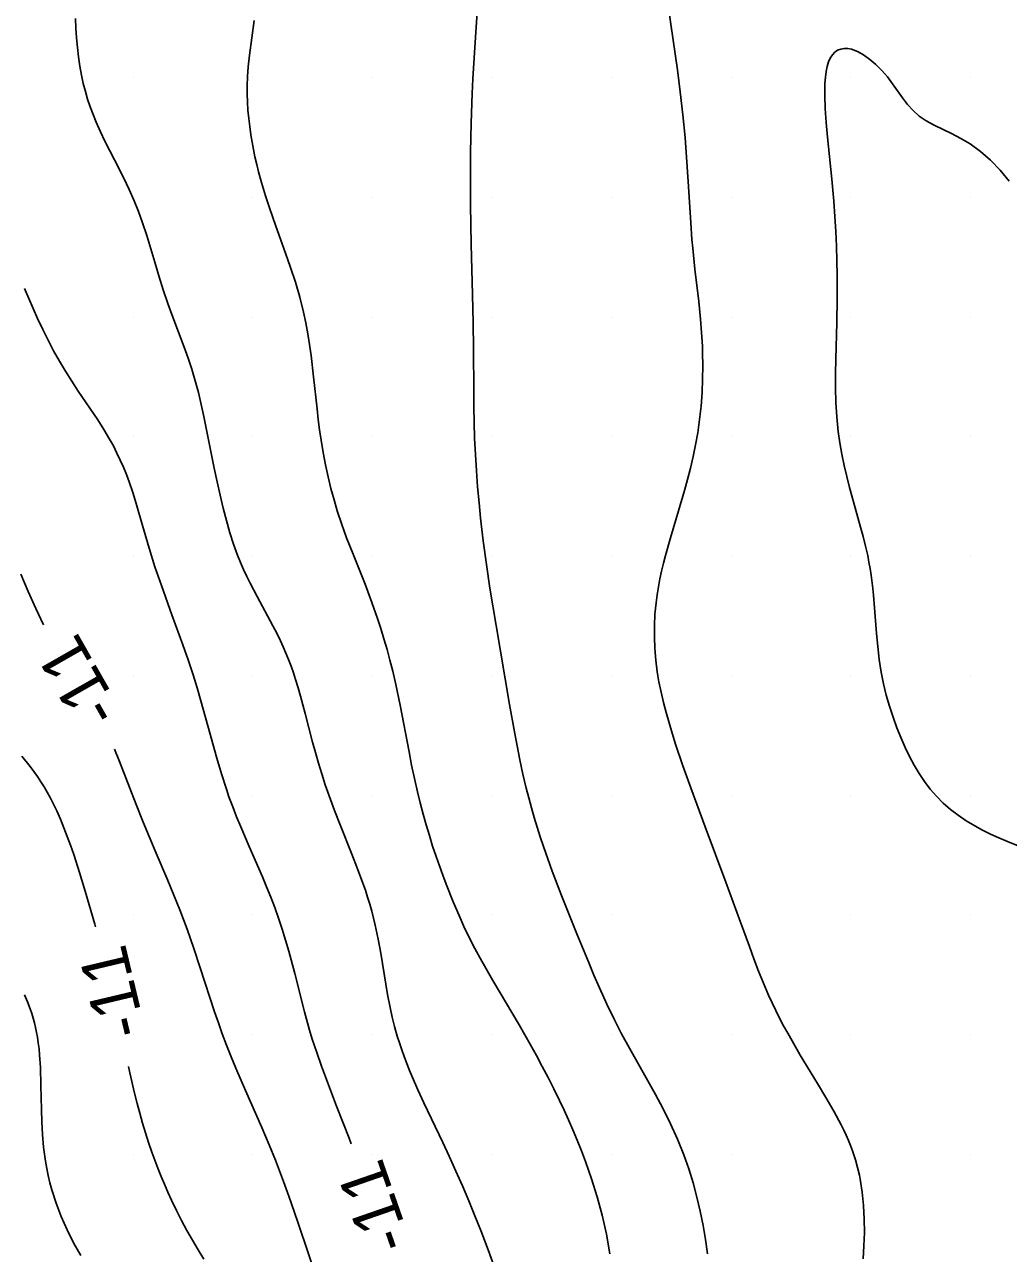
# Model space of a CAD drawing. Extents: x 2602990 to 2605851, y 618069 to 619180.
# Drawn here: x 2604310.5 to 2604351.6, y 618390.8 to 618442.2 of the extents above; entities that cross this region are included whole.
import ezdxf

# ---------------------------------------------------------------- set-up
doc = ezdxf.new("R2010")
doc.units = 0
for name, color, linetype in [('Default', 7, 'Continuous'), ('DTM Contours Major', 7, 'Continuous'), ('DTM Contours Minor', 7, 'Continuous'), ('DTM Contours Minor Text', 7, 'Continuous'), ('Exist DTM Scan Elevation Point', 7, 'Continuous')]:
    doc.layers.add(name, color=color, linetype=linetype)

# ---------------------------------------------------------------- blocks, each defined once
blk = doc.blocks.new('POINT_DISPLAY')
at = {"layer": 'Default'}
blk.add_line((0, 0), (0, 0), dxfattribs=at)

msp = doc.modelspace()

# ---------------------------------------------------------------- linework, layer by layer
at = {"layer": 'DTM Contours Major'}
msp.add_lwpolyline([(2604329.409, 618443.175), (2604329.272, 618441.269), (2604329.194, 618439.966), (2604329.165, 618439.344), (2604329.122, 618438.105), (2604329.098, 618436.892), (2604329.09, 618435.755), (2604329.095, 618434.689), (2604329.123, 618433.03), (2604329.181, 618430.947), (2604329.211, 618429.763), (2604329.224, 618428.688), (2604329.229, 618426.878), (2604329.236, 618426.241), (2604329.248, 618425.593), (2604329.269, 618424.938), (2604329.301, 618424.255), (2604329.344, 618423.574), (2604329.395, 618422.9), (2604329.453, 618422.238), (2604329.518, 618421.595), (2604329.629, 618420.641), (2604329.76, 618419.656), (2604329.908, 618418.67), (2604330.163, 618417.099), (2604330.729, 618413.8), (2604330.932, 618412.655), (2604331.042, 618412.07), (2604331.16, 618411.48), (2604331.288, 618410.889), (2604331.426, 618410.301), (2604331.531, 618409.89), (2604331.642, 618409.481), (2604331.758, 618409.074), (2604331.882, 618408.668), (2604332.011, 618408.262), (2604332.146, 618407.857), (2604332.325, 618407.347), (2604332.512, 618406.836), (2604332.904, 618405.815), (2604333.548, 618404.205), (2604334.024, 618403.044), (2604334.259, 618402.485), (2604334.493, 618401.947), (2604334.802, 618401.265), (2604335.113, 618400.619), (2604335.413, 618400.033), (2604335.741, 618399.43), (2604336.511, 618398.069), (2604336.829, 618397.494), (2604337.149, 618396.894), (2604337.46, 618396.271), (2604337.753, 618395.63), (2604338.02, 618394.974), (2604338.226, 618394.389), (2604338.407, 618393.798), (2604338.564, 618393.204), (2604338.7, 618392.61), (2604338.817, 618392.018), (2604338.915, 618391.432), (2604339.002, 618390.829)], dxfattribs=at)
at = {"layer": 'DTM Contours Minor'}
for points in [[(2604312.582, 618442.485), (2604312.6, 618442.08), (2604312.626, 618441.677), (2604312.661, 618441.278), (2604312.706, 618440.883), (2604312.764, 618440.493), (2604312.834, 618440.108), (2604312.909, 618439.771), (2604312.994, 618439.438), (2604313.091, 618439.109), (2604313.198, 618438.785), (2604313.316, 618438.464), (2604313.445, 618438.148), (2604313.623, 618437.748), (2604313.814, 618437.352), (2604314.214, 618436.573), (2604314.61, 618435.801), (2604314.832, 618435.338), (2604315.039, 618434.866), (2604315.218, 618434.413), (2604315.387, 618433.94), (2604315.56, 618433.411), (2604315.897, 618432.296), (2604316.07, 618431.722), (2604316.251, 618431.144), (2604316.443, 618430.57), (2604316.61, 618430.11), (2604317.129, 618428.742), (2604317.295, 618428.283), (2604317.448, 618427.818), (2604317.591, 618427.333), (2604317.72, 618426.842), (2604317.837, 618426.344), (2604317.947, 618425.842), (2604318.384, 618423.675), (2604318.504, 618423.107), (2604318.627, 618422.55), (2604318.756, 618422.009), (2604318.891, 618421.487), (2604319.036, 618420.983), (2604319.192, 618420.5), (2604319.36, 618420.038), (2604319.482, 618419.736), (2604319.61, 618419.44), (2604319.743, 618419.151), (2604319.882, 618418.867), (2604320.171, 618418.309), (2604320.836, 618417.085), (2604320.996, 618416.776), (2604321.149, 618416.464), (2604321.268, 618416.205), (2604321.382, 618415.943), (2604321.49, 618415.676), (2604321.593, 618415.405), (2604321.691, 618415.129), (2604321.784, 618414.848), (2604321.889, 618414.502), (2604321.99, 618414.149), (2604322.185, 618413.418), (2604322.495, 618412.227), (2604322.614, 618411.79), (2604322.742, 618411.345), (2604322.878, 618410.895), (2604323.025, 618410.438), (2604323.183, 618409.977), (2604323.408, 618409.371), (2604323.648, 618408.761), (2604324.141, 618407.537), (2604324.378, 618406.927), (2604324.6, 618406.323), (2604324.7, 618406.029), (2604324.795, 618405.737), (2604324.883, 618405.446), (2604324.966, 618405.155), (2604325.043, 618404.863), (2604325.114, 618404.572), (2604325.239, 618403.985), (2604325.347, 618403.398), (2604325.632, 618401.679), (2604325.736, 618401.134), (2604325.826, 618400.727), (2604325.925, 618400.329), (2604326.036, 618399.937), (2604326.125, 618399.651), (2604326.221, 618399.364), (2604326.324, 618399.077), (2604326.433, 618398.788), (2604326.549, 618398.496), (2604326.673, 618398.199), (2604326.9, 618397.681), (2604327.145, 618397.149), (2604327.935, 618395.481), (2604328.204, 618394.907), (2604328.485, 618394.289), (2604328.76, 618393.666), (2604329.026, 618393.043), (2604329.282, 618392.423), (2604329.527, 618391.809), (2604329.84, 618390.992), (2604330.143, 618390.15)], [(2604337.372, 618442.922), (2604337.745, 618440.332), (2604337.865, 618439.417), (2604337.974, 618438.454), (2604338.066, 618437.505), (2604338.133, 618436.692), (2604338.202, 618435.668), (2604338.305, 618433.943), (2604338.356, 618433.238), (2604338.387, 618432.884), (2604338.481, 618431.998), (2604338.638, 618430.646), (2604338.712, 618429.912), (2604338.757, 618429.354), (2604338.789, 618428.787), (2604338.799, 618428.499), (2604338.807, 618427.954), (2604338.799, 618427.399), (2604338.775, 618426.839), (2604338.733, 618426.276), (2604338.673, 618425.713), (2604338.594, 618425.152), (2604338.507, 618424.659), (2604338.406, 618424.17), (2604338.294, 618423.688), (2604338.173, 618423.211), (2604338.044, 618422.742), (2604337.797, 618421.897), (2604337.458, 618420.771), (2604337.25, 618420.034), (2604337.165, 618419.706), (2604337.086, 618419.377), (2604337.014, 618419.048), (2604336.951, 618418.717), (2604336.896, 618418.384), (2604336.852, 618418.048), (2604336.808, 618417.579), (2604336.784, 618417.103), (2604336.782, 618416.623), (2604336.801, 618416.139), (2604336.841, 618415.653), (2604336.902, 618415.166), (2604336.974, 618414.74), (2604337.061, 618414.314), (2604337.161, 618413.887), (2604337.273, 618413.459), (2604337.395, 618413.03), (2604337.526, 618412.598), (2604337.67, 618412.147), (2604337.978, 618411.235), (2604338.307, 618410.313), (2604338.912, 618408.682), (2604339.775, 618406.376), (2604340.385, 618404.696), (2604340.754, 618403.674), (2604340.943, 618403.164), (2604341.139, 618402.655), (2604341.344, 618402.15), (2604341.561, 618401.648), (2604341.708, 618401.326), (2604341.861, 618401.006), (2604342.02, 618400.687), (2604342.186, 618400.369), (2604342.358, 618400.05), (2604342.537, 618399.731), (2604342.883, 618399.14), (2604343.602, 618397.957), (2604343.954, 618397.371), (2604344.287, 618396.792), (2604344.589, 618396.223), (2604344.697, 618396.004), (2604344.799, 618395.787), (2604344.893, 618395.57), (2604344.982, 618395.354), (2604345.064, 618395.137), (2604345.189, 618394.762), (2604345.279, 618394.443), (2604345.355, 618394.12), (2604345.388, 618393.956), (2604345.476, 618393.407), (2604345.532, 618392.847), (2604345.56, 618392.282), (2604345.563, 618391.718), (2604345.545, 618391.161), (2604345.507, 618390.617)], [(2604320.055, 618442.404), (2604319.858, 618440.953), (2604319.804, 618440.459), (2604319.775, 618440.063), (2604319.761, 618439.666), (2604319.761, 618439.328), (2604319.772, 618438.988), (2604319.793, 618438.647), (2604319.825, 618438.306), (2604319.865, 618437.964), (2604319.913, 618437.623), (2604319.965, 618437.313), (2604320.022, 618437.003), (2604320.086, 618436.693), (2604320.157, 618436.383), (2604320.233, 618436.073), (2604320.355, 618435.625), (2604320.523, 618435.068), (2604320.689, 618434.564), (2604320.958, 618433.803), (2604321.367, 618432.672), (2604321.576, 618432.074), (2604321.776, 618431.46), (2604321.96, 618430.836), (2604322.121, 618430.206), (2604322.218, 618429.753), (2604322.301, 618429.301), (2604322.372, 618428.848), (2604322.434, 618428.396), (2604322.539, 618427.495), (2604322.68, 618426.161), (2604322.73, 618425.721), (2604322.786, 618425.284), (2604322.848, 618424.85), (2604322.935, 618424.331), (2604323.034, 618423.82), (2604323.143, 618423.319), (2604323.262, 618422.831), (2604323.39, 618422.358), (2604323.526, 618421.902), (2604323.718, 618421.321), (2604323.918, 618420.769), (2604324.185, 618420.086), (2604324.689, 618418.83), (2604324.977, 618418.066), (2604325.21, 618417.395), (2604325.346, 618416.976), (2604325.478, 618416.546), (2604325.606, 618416.104), (2604325.728, 618415.653), (2604325.844, 618415.194), (2604325.973, 618414.632), (2604326.154, 618413.764), (2604326.525, 618411.821), (2604326.636, 618411.263), (2604326.752, 618410.705), (2604326.877, 618410.152), (2604326.992, 618409.682), (2604327.114, 618409.219), (2604327.242, 618408.763), (2604327.376, 618408.315), (2604327.514, 618407.877), (2604327.656, 618407.449), (2604327.795, 618407.05), (2604327.937, 618406.661), (2604328.082, 618406.281), (2604328.375, 618405.551), (2604328.621, 618404.97), (2604328.822, 618404.521), (2604329.029, 618404.082), (2604329.275, 618403.599), (2604329.566, 618403.067), (2604330.036, 618402.255), (2604331.128, 618400.401), (2604331.603, 618399.57), (2604331.851, 618399.124), (2604332.098, 618398.668), (2604332.343, 618398.202), (2604332.585, 618397.726), (2604332.823, 618397.239), (2604333.012, 618396.838), (2604333.197, 618396.428), (2604333.379, 618396.01), (2604333.557, 618395.582), (2604333.731, 618395.142), (2604333.901, 618394.692), (2604334.156, 618393.968), (2604334.394, 618393.218), (2604334.605, 618392.442), (2604334.782, 618391.646), (2604334.917, 618390.83)], [(2604351.622, 618435.68), (2604351.239, 618436.139), (2604350.832, 618436.556), (2604350.411, 618436.924), (2604349.981, 618437.237), (2604349.59, 618437.472), (2604349.204, 618437.67), (2604348.477, 618438.019), (2604348.148, 618438.2), (2604347.85, 618438.406), (2604347.598, 618438.635), (2604347.371, 618438.891), (2604347.159, 618439.168), (2604346.744, 618439.75), (2604346.523, 618440.038), (2604346.291, 618440.306), (2604346.045, 618440.554), (2604345.79, 618440.775), (2604345.532, 618440.961), (2604345.276, 618441.104), (2604345.029, 618441.197), (2604344.87, 618441.227), (2604344.718, 618441.23), (2604344.576, 618441.206), (2604344.445, 618441.155), (2604344.327, 618441.075), (2604344.224, 618440.966), (2604344.136, 618440.83), (2604344.064, 618440.666), (2604344.006, 618440.477), (2604343.962, 618440.263), (2604343.931, 618440.025), (2604343.912, 618439.766), (2604343.905, 618439.269), (2604343.926, 618438.721), (2604343.969, 618438.132), (2604344.027, 618437.515), (2604344.205, 618435.769), (2604344.286, 618434.841), (2604344.33, 618434.207), (2604344.365, 618433.579), (2604344.391, 618432.958), (2604344.409, 618432.347), (2604344.42, 618431.748), (2604344.421, 618430.759), (2604344.405, 618429.777), (2604344.364, 618428.242), (2604344.355, 618427.644), (2604344.355, 618427.038), (2604344.37, 618426.429), (2604344.404, 618425.821), (2604344.463, 618425.218), (2604344.531, 618424.736), (2604344.616, 618424.261), (2604344.713, 618423.792), (2604344.822, 618423.331), (2604344.939, 618422.876), (2604345.178, 618422.021), (2604345.406, 618421.219), (2604345.513, 618420.822), (2604345.612, 618420.425), (2604345.7, 618420.028), (2604345.753, 618419.757), (2604345.8, 618419.484), (2604345.842, 618419.209), (2604345.913, 618418.652), (2604345.942, 618418.368), (2604345.987, 618417.844), (2604346.07, 618416.771), (2604346.121, 618416.228), (2604346.184, 618415.685), (2604346.268, 618415.145), (2604346.364, 618414.666), (2604346.48, 618414.194), (2604346.613, 618413.73), (2604346.762, 618413.274), (2604346.925, 618412.827), (2604347.101, 618412.39), (2604347.27, 618412.004), (2604347.451, 618411.628), (2604347.644, 618411.265), (2604347.851, 618410.916), (2604348.075, 618410.582), (2604348.316, 618410.265), (2604348.58, 618409.964), (2604348.863, 618409.68), (2604349.164, 618409.415), (2604349.484, 618409.167), (2604349.822, 618408.936), (2604350.176, 618408.722), (2604350.503, 618408.546), (2604350.84, 618408.379), (2604351.188, 618408.221), (2604351.544, 618408.068), (2604352.746, 618407.577)], [(2604310.453, 618431.196), (2604310.627, 618430.772), (2604310.807, 618430.352), (2604310.996, 618429.934), (2604311.211, 618429.482), (2604311.435, 618429.034), (2604311.669, 618428.592), (2604311.912, 618428.158), (2604312.163, 618427.732), (2604312.423, 618427.315), (2604312.695, 618426.901), (2604313.51, 618425.696), (2604313.766, 618425.298), (2604314.006, 618424.899), (2604314.166, 618424.609), (2604314.317, 618424.315), (2604314.457, 618424.019), (2604314.588, 618423.718), (2604314.712, 618423.413), (2604314.827, 618423.103), (2604314.978, 618422.661), (2604315.119, 618422.209), (2604315.386, 618421.282), (2604315.661, 618420.332), (2604315.903, 618419.561), (2604316.172, 618418.77), (2604316.613, 618417.554), (2604317.072, 618416.3), (2604317.294, 618415.666), (2604317.504, 618415.033), (2604317.67, 618414.494), (2604317.826, 618413.959), (2604318.116, 618412.909), (2604318.487, 618411.559), (2604318.681, 618410.901), (2604318.889, 618410.259), (2604318.999, 618409.943), (2604319.155, 618409.522), (2604319.319, 618409.105), (2604319.49, 618408.689), (2604319.847, 618407.858), (2604320.395, 618406.597), (2604320.574, 618406.17), (2604320.747, 618405.74), (2604320.913, 618405.305), (2604321.071, 618404.867), (2604321.222, 618404.409), (2604321.364, 618403.947), (2604321.497, 618403.482), (2604321.748, 618402.544), (2604322.159, 618400.943), (2604322.369, 618400.188), (2604322.483, 618399.809), (2604322.667, 618399.241), (2604322.865, 618398.675), (2604323.073, 618398.112), (2604323.499, 618397.008), (2604324.029, 618395.659), (2604324.113, 618395.435)], [(2604310.299, 618419.252), (2604310.605, 618418.522), (2604310.92, 618417.815), (2604311.245, 618417.136), (2604311.248, 618417.131)], [(2604310.346, 618411.637), (2604310.687, 618411.21), (2604310.846, 618410.997), (2604310.994, 618410.786), (2604311.135, 618410.572), (2604311.269, 618410.356), (2604311.397, 618410.136), (2604311.519, 618409.912), (2604311.636, 618409.683), (2604311.798, 618409.348), (2604311.952, 618409.002), (2604312.099, 618408.647), (2604312.24, 618408.283), (2604312.376, 618407.911), (2604312.508, 618407.533), (2604312.754, 618406.776), (2604312.988, 618405.999), (2604313.385, 618404.608), (2604313.415, 618404.497)], [(2604314.216, 618411.929), (2604314.422, 618411.418), (2604315.115, 618409.617), (2604315.41, 618408.884), (2604315.916, 618407.677), (2604316.438, 618406.446), (2604316.693, 618405.83), (2604316.938, 618405.217), (2604317.245, 618404.399), (2604317.531, 618403.59), (2604317.8, 618402.787), (2604318.4, 618400.941), (2604318.555, 618400.486), (2604318.717, 618400.034), (2604318.9, 618399.55), (2604319.091, 618399.07), (2604319.288, 618398.596), (2604319.69, 618397.664), (2604320.371, 618396.116), (2604320.678, 618395.393), (2604320.941, 618394.74), (2604321.276, 618393.856), (2604321.495, 618393.245), (2604321.86, 618392.192), (2604322.81, 618389.379)], [(2604310.454, 618401.658), (2604310.582, 618401.364), (2604310.694, 618401.069), (2604310.759, 618400.876), (2604310.817, 618400.681), (2604310.869, 618400.486), (2604310.916, 618400.289), (2604310.957, 618400.09), (2604310.992, 618399.889), (2604311.028, 618399.645), (2604311.058, 618399.396), (2604311.081, 618399.143), (2604311.114, 618398.62), (2604311.137, 618397.869), (2604311.156, 618396.864), (2604311.173, 618396.345), (2604311.203, 618395.821), (2604311.25, 618395.293), (2604311.286, 618394.995), (2604311.33, 618394.697), (2604311.382, 618394.399), (2604311.443, 618394.101), (2604311.514, 618393.803), (2604311.594, 618393.504), (2604311.772, 618392.944), (2604311.985, 618392.386), (2604312.229, 618391.834), (2604312.501, 618391.292), (2604312.799, 618390.764)], [(2604314.801, 618398.661), (2604314.859, 618398.394), (2604315.056, 618397.544), (2604315.161, 618397.121), (2604315.271, 618396.704), (2604315.386, 618396.291), (2604315.507, 618395.884), (2604315.635, 618395.482), (2604315.77, 618395.085), (2604315.895, 618394.743), (2604316.025, 618394.404), (2604316.161, 618394.068), (2604316.302, 618393.736), (2604316.448, 618393.405), (2604316.599, 618393.077), (2604316.805, 618392.646), (2604317.018, 618392.221), (2604317.239, 618391.802), (2604317.468, 618391.393), (2604317.704, 618390.995), (2604317.948, 618390.611)]]:
    msp.add_lwpolyline(points, dxfattribs=at)

# ---------------------------------------------------------------- block references
at = {"layer": 'Exist DTM Scan Elevation Point', "xscale": 1.3123333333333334, "yscale": 1.3123333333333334}
for p in [(2604315, 618440), (2604320, 618440), (2604325, 618440), (2604330, 618440), (2604335, 618440), (2604340, 618440), (2604345, 618440), (2604350, 618440), (2604315, 618435), (2604320, 618435), (2604325, 618435), (2604330, 618435), (2604335, 618435), (2604340, 618435), (2604345, 618435), (2604350, 618435), (2604315, 618430), (2604320, 618430), (2604325, 618430), (2604330, 618430), (2604335, 618430), (2604340, 618430), (2604345, 618430), (2604350, 618430), (2604315, 618425), (2604320, 618425), (2604325, 618425), (2604330, 618425), (2604335, 618425), (2604340, 618425), (2604345, 618425), (2604350, 618425), (2604315, 618420), (2604320, 618420), (2604325, 618420), (2604330, 618420), (2604335, 618420), (2604340, 618420), (2604345, 618420), (2604350, 618420), (2604315, 618415), (2604320, 618415), (2604325, 618415), (2604330, 618415), (2604335, 618415), (2604340, 618415), (2604345, 618415), (2604350, 618415), (2604315, 618410), (2604320, 618410), (2604325, 618410), (2604330, 618410), (2604335, 618410), (2604340, 618410), (2604345, 618410), (2604350, 618410), (2604315, 618405), (2604320, 618405), (2604325, 618405), (2604330, 618405), (2604335, 618405), (2604340, 618405), (2604345, 618405), (2604350, 618405), (2604315, 618400), (2604320, 618400), (2604325, 618400), (2604330, 618400), (2604335, 618400), (2604340, 618400), (2604345, 618400), (2604350, 618400), (2604315, 618395), (2604320, 618395), (2604325, 618395), (2604330, 618395), (2604335, 618395), (2604340, 618395), (2604345, 618395), (2604350, 618395)]:
    msp.add_blockref('POINT_DISPLAY', p, dxfattribs=at)

# ---------------------------------------------------------------- texts
at = {"layer": 'DTM Contours Minor Text'}
for rotation, p in [(119.7161, (2604314.538, 618413.51)), (103.3577, (2604315.536, 618400.089)), (109.1587, (2604326.636, 618391.252))]:
    msp.add_text('-11', height=2, rotation=rotation, dxfattribs=at).set_placement(p)

doc.saveas('drawing.dxf')
